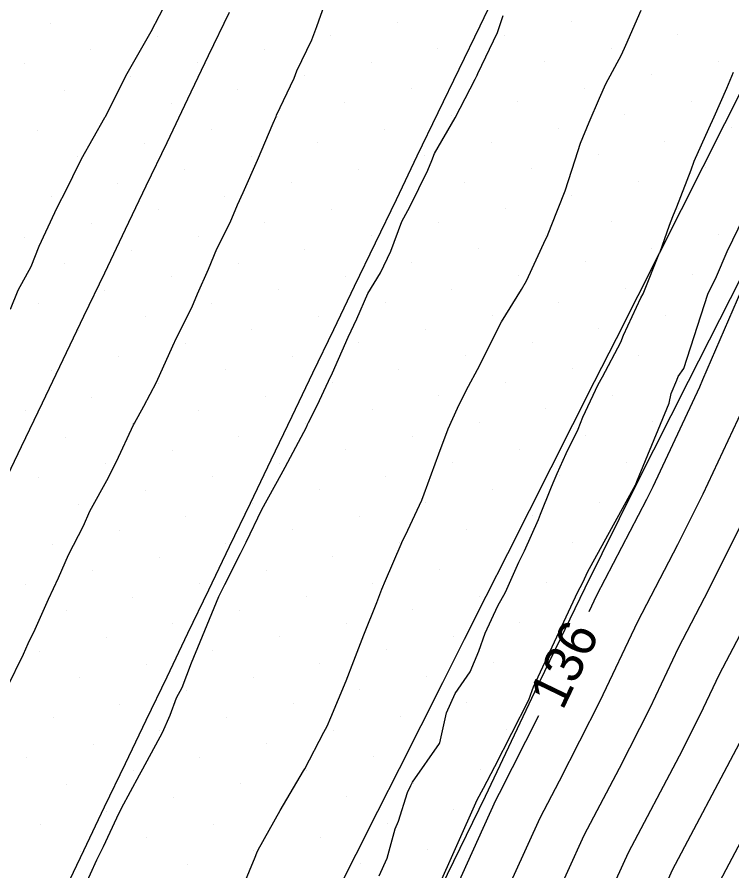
# Model space of a CAD drawing. Extents: x 2354170 to 2357230, y 866100 to 868290.
# Drawn here: x 2355299.04 to 2355336.18, y 866182.67 to 866227.01 of the extents above; entities that cross this region are included whole.
import ezdxf

# ---------------------------------------------------------------- set-up
doc = ezdxf.new("R2010")
doc.units = 0
for name, color, linetype in [('Default', 7, 'Continuous'), ('DTM Contours Major', 7, 'Continuous'), ('DTM Contours Minor', 7, 'Continuous'), ('Exist DTM Breakline', 7, 'Continuous'), ('Exist DTM Scan Elevation Point', 7, 'Continuous'), ('Exist Roads EOP', 7, 'Continuous')]:
    doc.layers.add(name, color=color, linetype=linetype)

msp = doc.modelspace()

# ---------------------------------------------------------------- linework, layer by layer
at = {"layer": 'Default'}
for points in [[(2355310.526, 866181.268), (2355311.406, 866183.39), (2355311.5, 866183.621), (2355311.572, 866183.777), (2355312.716, 866185.814), (2355312.716, 866185.815), (2355312.719, 866185.82), (2355313.92, 866187.864), (2355313.985, 866187.972), (2355314.976, 866189.883), (2355315.159, 866190.193), (2355315.341, 866190.64), (2355316.146, 866192.538), (2355316.547, 866193.576), (2355317.062, 866194.93), (2355317.734, 866196.607), (2355317.993, 866197.311), (2355318.192, 866197.754), (2355319.001, 866199.642), (2355319.04, 866199.731), (2355319.351, 866200.374), (2355320.08, 866201.925), (2355320.191, 866202.258), (2355320.963, 866204.339), (2355321.438, 866205.631), (2355321.926, 866206.7), (2355322.373, 866207.626), (2355323.078, 866208.935), (2355323.43, 866209.645), (2355324.214, 866211.181), (2355325.247, 866212.865), (2355325.516, 866213.318), (2355326.518, 866215.487), (2355326.576, 866215.614), (2355326.794, 866216.155), (2355327.514, 866217.991), (2355328.038, 866219.604), (2355328.321, 866220.455), (2355328.771, 866221.557), (2355329.295, 866222.807), (2355329.638, 866223.538), (2355330.443, 866225.046), (2355330.668, 866225.552), (2355331.46, 866227.37)], [(2355302.536, 866181.795), (2355303.179, 866183.242), (2355303.537, 866183.949), (2355304.224, 866185.437), (2355304.471, 866185.939), (2355305.397, 866187.659), (2355305.575, 866187.968), (2355306.592, 866189.866), (2355307.002, 866190.77), (2355307.326, 866191.659), (2355307.621, 866192.195), (2355308.104, 866193.483), (2355308.561, 866194.574), (2355308.921, 866195.458), (2355309.53, 866196.916), (2355309.835, 866197.552), (2355310.649, 866199.154), (2355310.948, 866199.744), (2355311.759, 866201.436), (2355312.772, 866203.254), (2355312.967, 866203.634), (2355314.074, 866205.722), (2355314.138, 866205.857), (2355314.184, 866205.958), (2355314.642, 866206.849), (2355315.219, 866208.113), (2355315.428, 866208.54), (2355316.242, 866210.389), (2355316.702, 866211.344), (2355317.275, 866212.665), (2355317.918, 866213.732), (2355318.457, 866214.861), (2355319.029, 866216.399), (2355319.444, 866217.165), (2355320.376, 866219.069), (2355320.596, 866219.57), (2355320.734, 866219.92), (2355321.802, 866221.77), (2355322.844, 866223.777), (2355322.952, 866223.996), (2355322.987, 866224.082), (2355324.006, 866226.206), (2355324.296, 866227.086)], [(2355317.852, 866182.417), (2355318.274, 866183.338), (2355318.688, 866184.861), (2355318.866, 866185.263), (2355319.333, 866186.754), (2355319.504, 866187.114), (2355319.587, 866187.284), (2355320.993, 866189.291), (2355321.008, 866189.325), (2355321.358, 866190.877), (2355321.81, 866191.894), (2355322.582, 866193.01), (2355323.029, 866194.081), (2355323.367, 866195.017), (2355324.015, 866196.443), (2355324.417, 866197.154), (2355325.109, 866198.713), (2355325.402, 866199.299), (2355326.126, 866200.923), (2355326.243, 866201.198), (2355326.768, 866202.523), (2355326.888, 866202.818), (2355327.099, 866203.309), (2355327.579, 866204.35), (2355328.198, 866205.605), (2355328.438, 866206.237), (2355329.227, 866207.928), (2355329.464, 866208.329), (2355330.416, 866210.123), (2355330.554, 866210.49), (2355331.453, 866212.423), (2355331.564, 866212.636), (2355332.427, 866214.761), (2355332.427, 866214.762), (2355332.431, 866214.77), (2355332.942, 866216.198), (2355333.118, 866216.652), (2355333.315, 866217.15), (2355334.057, 866219.086), (2355334.226, 866219.529), (2355334.976, 866221.218), (2355335.263, 866221.828), (2355335.914, 866223.317), (2355336.267, 866224.156)], [(2355336.901, 866213.372), (2355334.654, 866208.18), (2355334.504, 866207.794), (2355332.067, 866202.61), (2355331.743, 866201.96), (2355329.15, 866196.968), (2355328.75, 866196.128)], [(2355336.747, 866206.664), (2355334.663, 866202.232), (2355333.357, 866199.614), (2355331.273, 866195.602), (2355329.315, 866191.488), (2355327.207, 866187.342), (2355326.195, 866185.422), (2355324.161, 866180.938), (2355323.093, 866178.3), (2355321.552, 866174.08), (2355319.574, 866170.297), (2355318.414, 866168.236), (2355316.909, 866163.822), (2355315.349, 866159.479), (2355313.883, 866155.872), (2355312.449, 866152.586), (2355312.315, 866152.288), (2355311.629, 866151.037), (2355309.433, 866151.983), (2355303.877, 866154.461), (2355303.055, 866154.169), (2355295.967, 866157.349)], [(2355337.259, 866201.854), (2355334.972, 866197.269), (2355333.397, 866194.235), (2355331.916, 866191.125), (2355330.323, 866187.991), (2355328.491, 866184.519), (2355326.797, 866180.782), (2355324.906, 866176.114), (2355323.771, 866173.005), (2355322.314, 866170.219), (2355320.402, 866166.82), (2355319.156, 866163.165), (2355316.779, 866156.549), (2355315.766, 866154.057), (2355314.775, 866151.786), (2355314.683, 866151.581), (2355313.702, 866149.79), (2355311.754, 866150.63), (2355306.826, 866152.827), (2355305.803, 866152.464), (2355299.062, 866155.489)], [(2355336.587, 866194.923), (2355335.52, 866192.868), (2355334.517, 866190.762), (2355333.438, 866188.64), (2355330.788, 866183.615), (2355329.432, 866180.626), (2355326.719, 866173.927), (2355325.99, 866171.931), (2355325.054, 866170.141), (2355322.39, 866165.404), (2355321.402, 866162.508), (2355318.209, 866153.619), (2355317.649, 866152.242), (2355317.34, 866151.533)], [(2355326.142, 866190.725), (2355324.092, 866186.693), (2355323.898, 866186.326), (2355321.526, 866181.094), (2355321.28, 866180.486), (2355319.333, 866175.155), (2355316.833, 866170.375), (2355316.426, 866169.652), (2355314.663, 866164.478), (2355313.919, 866162.409), (2355312, 866157.687), (2355310.122, 866153.385), (2355309.946, 866152.996), (2355309.557, 866152.284), (2355307.113, 866153.337), (2355300.929, 866156.094), (2355300.307, 866155.874), (2355292.872, 866159.209)], [(2355339.669, 866189.937), (2355335.381, 866181.808), (2355334.703, 866180.313), (2355330.902, 866170.927), (2355330.454, 866170.001), (2355330.346, 866169.63), (2355329.975, 866168.99), (2355326.365, 866162.572), (2355325.895, 866161.194), (2355322.939, 866152.965), (2355321.852, 866150.001), (2355321.337, 866148.638), (2355319.92, 866146.049), (2355318.716, 866146.568), (2355315.671, 866147.926), (2355314.047, 866147.35), (2355308.347, 866149.908)], [(2355336.554, 866189.288), (2355333.085, 866182.712), (2355332.068, 866180.469), (2355328.532, 866171.741), (2355328.209, 866170.856), (2355327.795, 866170.063), (2355324.377, 866163.988), (2355323.649, 866161.851), (2355319.639, 866150.689), (2355319.533, 866150.427), (2355319.429, 866150.188), (2355319.419, 866150.167), (2355317.847, 866147.296), (2355316.395, 866147.922), (2355312.723, 866149.56), (2355311.299, 866149.055), (2355305.252, 866151.768)]]:
    msp.add_lwpolyline(points, dxfattribs=at)
at = {"layer": 'DTM Contours Major'}
msp.add_lwpolyline([(2355336.587, 866194.923), (2355335.52, 866192.868), (2355334.517, 866190.762), (2355333.438, 866188.64), (2355330.788, 866183.615), (2355329.432, 866180.626), (2355326.719, 866173.927), (2355325.99, 866171.931), (2355325.054, 866170.141), (2355322.39, 866165.404), (2355321.402, 866162.508), (2355318.209, 866153.619), (2355317.649, 866152.242), (2355317.34, 866151.533)], dxfattribs=at)
at = {"layer": 'DTM Contours Minor'}
for points in [[(2355306.855, 866227.918), (2355305.988, 866226.237), (2355304.877, 866224.304), (2355304.746, 866224.061), (2355303.772, 866222.135), (2355303.63, 866221.849), (2355303.612, 866221.814), (2355303.589, 866221.774), (2355302.369, 866219.639), (2355301.468, 866217.801), (2355301.245, 866217.384), (2355300.983, 866216.851), (2355300.178, 866215.093), (2355299.753, 866214.034), (2355299.085, 866212.818), (2355298.675, 866211.82)], [(2355298.527, 866192.204), (2355299.37, 866193.921), (2355299.613, 866194.483), (2355299.975, 866195.227), (2355300.675, 866196.778), (2355301.199, 866197.901), (2355301.713, 866199.089), (2355302.489, 866200.6), (2355302.824, 866201.352), (2355303.785, 866203.094), (2355304.015, 866203.562), (2355304.202, 866203.925), (2355305.098, 866205.843), (2355305.138, 866205.92), (2355305.622, 866206.807), (2355306.292, 866208.05), (2355307.143, 866209.936), (2355307.331, 866210.36), (2355308.115, 866211.938), (2355308.412, 866212.643), (2355308.985, 866213.919), (2355309.425, 866214.97), (2355310.107, 866216.34), (2355310.499, 866217.258), (2355310.782, 866217.894), (2355311.53, 866219.573), (2355312.347, 866221.503), (2355312.503, 866221.852), (2355312.526, 866221.911), (2355313.436, 866223.846), (2355313.574, 866224.216), (2355314.35, 866225.836), (2355314.612, 866226.527), (2355315.02, 866227.65)], [(2355320.84, 866181.63), (2355322.952, 866186.367), (2355323.278, 866186.976), (2355323.86, 866188.089), (2355325.632, 866191.561), (2355325.799, 866192.051), (2355325.869, 866192.236), (2355328.177, 866197.171), (2355328.304, 866197.396), (2355328.453, 866197.687), (2355328.677, 866198.18), (2355331.18, 866202.721), (2355331.199, 866202.758), (2355331.251, 866202.895), (2355332.916, 866206.961), (2355333.031, 866207.458), (2355333.32, 866208.154), (2355333.382, 866208.354), (2355333.682, 866208.764), (2355334.94, 866212.618), (2355335.378, 866213.533), (2355335.932, 866214.831), (2355336.806, 866216.619)]]:
    msp.add_lwpolyline(points, dxfattribs=at)
at = {"layer": 'Exist DTM Breakline'}
for points in [[(2355301.434, 866181.487), (2355302.513, 866183.742), (2355303.593, 866185.997), (2355304.674, 866188.251), (2355305.756, 866190.504), (2355306.838, 866192.758), (2355307.921, 866195.011), (2355309.004, 866197.265), (2355310.087, 866199.518), (2355311.169, 866201.772), (2355312.251, 866204.025), (2355313.334, 866206.279), (2355314.416, 866208.532), (2355315.499, 866210.786), (2355316.581, 866213.039), (2355317.665, 866215.292), (2355318.749, 866217.545), (2355319.834, 866219.797), (2355320.92, 866222.049), (2355322.007, 866224.3), (2355323.095, 866226.551), (2355324.184, 866228.802)], [(2355288.506, 866182.156), (2355289.58, 866184.414), (2355290.654, 866186.671), (2355291.729, 866188.929), (2355292.803, 866191.186), (2355293.882, 866193.441), (2355294.961, 866195.696), (2355296.041, 866197.951), (2355297.12, 866200.206), (2355298.199, 866202.461), (2355299.279, 866204.716), (2355300.358, 866206.971), (2355301.438, 866209.226), (2355302.517, 866211.481), (2355303.596, 866213.736), (2355304.676, 866215.991), (2355305.755, 866218.246), (2355306.834, 866220.501), (2355307.914, 866222.756), (2355308.993, 866225.011), (2355310.077, 866227.264)], [(2355336.927, 866223.691), (2355335.802, 866221.459), (2355334.676, 866219.226), (2355333.551, 866216.994), (2355332.426, 866214.761), (2355331.295, 866212.532), (2355330.164, 866210.302), (2355329.034, 866208.072), (2355327.903, 866205.843), (2355326.776, 866203.611), (2355325.65, 866201.379), (2355324.523, 866199.147), (2355323.397, 866196.915), (2355322.273, 866194.682), (2355321.15, 866192.449), (2355320.026, 866190.215), (2355318.903, 866187.982), (2355317.775, 866185.751), (2355316.647, 866183.52), (2355315.519, 866181.289)]]:
    msp.add_lwpolyline(points, dxfattribs=at)
at = {"layer": 'Exist DTM Scan Elevation Point'}
for p, q in [((2355300.785, 866226.682), (2355300.785, 866226.682)), ((2355318.813, 866226.745), (2355318.813, 866226.745)), ((2355327.826, 866226.777), (2355327.826, 866226.777)), ((2355315.348, 866226.04), (2355315.348, 866226.04)), ((2355324.362, 866226.071), (2355324.362, 866226.071)), ((2355333.376, 866226.103), (2355333.376, 866226.103)), ((2355306.334, 866226.008), (2355306.334, 866226.008)), ((2355302.87, 866225.302), (2355302.87, 866225.302)), ((2355311.884, 866225.334), (2355311.884, 866225.334)), ((2355320.898, 866225.366), (2355320.898, 866225.366)), ((2355329.911, 866225.398), (2355329.911, 866225.398)), ((2355335.461, 866224.724), (2355335.461, 866224.724)), ((2355299.405, 866224.597), (2355299.405, 866224.597)), ((2355308.419, 866224.629), (2355308.419, 866224.629)), ((2355317.433, 866224.66), (2355317.433, 866224.66)), ((2355326.447, 866224.692), (2355326.447, 866224.692)), ((2355304.955, 866223.923), (2355304.955, 866223.923)), ((2355313.969, 866223.955), (2355313.969, 866223.955)), ((2355322.983, 866223.986), (2355322.983, 866223.986)), ((2355331.996, 866224.018), (2355331.996, 866224.018)), ((2355301.49, 866223.217), (2355301.49, 866223.217)), ((2355310.504, 866223.249), (2355310.504, 866223.249)), ((2355319.518, 866223.281), (2355319.518, 866223.281)), ((2355328.532, 866223.313), (2355328.532, 866223.313)), ((2355307.04, 866222.544), (2355307.04, 866222.544)), ((2355316.054, 866222.575), (2355316.054, 866222.575)), ((2355325.068, 866222.607), (2355325.068, 866222.607)), ((2355334.081, 866222.639), (2355334.081, 866222.639)), ((2355303.575, 866221.838), (2355303.575, 866221.838)), ((2355312.589, 866221.87), (2355312.589, 866221.87)), ((2355321.603, 866221.901), (2355321.603, 866221.901)), ((2355330.617, 866221.933), (2355330.617, 866221.933)), ((2355309.125, 866221.164), (2355309.125, 866221.164)), ((2355318.139, 866221.196), (2355318.139, 866221.196)), ((2355327.153, 866221.228), (2355327.153, 866221.228)), ((2355336.166, 866221.259), (2355336.166, 866221.259)), ((2355300.111, 866221.133), (2355300.111, 866221.133)), ((2355305.66, 866220.459), (2355305.66, 866220.459)), ((2355314.674, 866220.49), (2355314.674, 866220.49)), ((2355323.688, 866220.522), (2355323.688, 866220.522)), ((2355332.702, 866220.554), (2355332.702, 866220.554)), ((2355329.238, 866219.848), (2355329.238, 866219.848)), ((2355302.196, 866219.753), (2355302.196, 866219.753)), ((2355311.21, 866219.785), (2355311.21, 866219.785)), ((2355320.224, 866219.816), (2355320.224, 866219.816)), ((2355307.745, 866219.079), (2355307.745, 866219.079)), ((2355316.759, 866219.111), (2355316.759, 866219.111)), ((2355325.773, 866219.143), (2355325.773, 866219.143)), ((2355334.787, 866219.174), (2355334.787, 866219.174)), ((2355304.281, 866218.374), (2355304.281, 866218.374)), ((2355313.295, 866218.405), (2355313.295, 866218.405)), ((2355322.309, 866218.437), (2355322.309, 866218.437)), ((2355331.322, 866218.469), (2355331.322, 866218.469)), ((2355300.817, 866217.668), (2355300.817, 866217.668)), ((2355309.83, 866217.7), (2355309.83, 866217.7)), ((2355327.858, 866217.763), (2355327.858, 866217.763)), ((2355306.366, 866216.994), (2355306.366, 866216.994)), ((2355315.38, 866217.026), (2355315.38, 866217.026)), ((2355324.394, 866217.058), (2355324.394, 866217.058)), ((2355333.407, 866217.089), (2355333.407, 866217.089)), ((2355302.902, 866216.289), (2355302.902, 866216.289)), ((2355311.915, 866216.32), (2355311.915, 866216.32)), ((2355320.929, 866216.352), (2355320.929, 866216.352)), ((2355329.943, 866216.384), (2355329.943, 866216.384)), ((2355299.437, 866215.583), (2355299.437, 866215.583)), ((2355308.451, 866215.615), (2355308.451, 866215.615)), ((2355317.465, 866215.646), (2355317.465, 866215.646)), ((2355326.479, 866215.678), (2355326.479, 866215.678)), ((2355335.492, 866215.71), (2355335.492, 866215.71)), ((2355314, 866214.941), (2355314, 866214.941)), ((2355323.014, 866214.973), (2355323.014, 866214.973)), ((2355332.028, 866215.004), (2355332.028, 866215.004)), ((2355304.987, 866214.909), (2355304.987, 866214.909)), ((2355301.522, 866214.204), (2355301.522, 866214.204)), ((2355310.536, 866214.235), (2355310.536, 866214.235)), ((2355319.55, 866214.267), (2355319.55, 866214.267)), ((2355328.564, 866214.299), (2355328.564, 866214.299)), ((2355334.113, 866213.625), (2355334.113, 866213.625)), ((2355307.072, 866213.53), (2355307.072, 866213.53)), ((2355316.085, 866213.561), (2355316.085, 866213.561)), ((2355325.099, 866213.593), (2355325.099, 866213.593)), ((2355303.607, 866212.824), (2355303.607, 866212.824)), ((2355312.621, 866212.856), (2355312.621, 866212.856)), ((2355321.635, 866212.888), (2355321.635, 866212.888)), ((2355330.649, 866212.919), (2355330.649, 866212.919)), ((2355300.143, 866212.119), (2355300.143, 866212.119)), ((2355309.157, 866212.15), (2355309.157, 866212.15)), ((2355318.17, 866212.182), (2355318.17, 866212.182)), ((2355327.184, 866212.214), (2355327.184, 866212.214)), ((2355305.692, 866211.445), (2355305.692, 866211.445)), ((2355314.706, 866211.476), (2355314.706, 866211.476)), ((2355323.72, 866211.508), (2355323.72, 866211.508)), ((2355332.734, 866211.54), (2355332.734, 866211.54)), ((2355302.228, 866210.739), (2355302.228, 866210.739)), ((2355311.242, 866210.771), (2355311.242, 866210.771)), ((2355320.255, 866210.803), (2355320.255, 866210.803)), ((2355329.269, 866210.834), (2355329.269, 866210.834)), ((2355307.777, 866210.065), (2355307.777, 866210.065)), ((2355316.791, 866210.097), (2355316.791, 866210.097)), ((2355325.805, 866210.129), (2355325.805, 866210.129)), ((2355304.313, 866209.36), (2355304.313, 866209.36)), ((2355313.327, 866209.392), (2355313.327, 866209.392)), ((2355322.34, 866209.423), (2355322.34, 866209.423)), ((2355331.354, 866209.455), (2355331.354, 866209.455)), ((2355327.89, 866208.749), (2355327.89, 866208.749)), ((2355300.848, 866208.654), (2355300.848, 866208.654)), ((2355309.862, 866208.686), (2355309.862, 866208.686)), ((2355318.876, 866208.718), (2355318.876, 866208.718)), ((2355306.398, 866207.98), (2355306.398, 866207.98)), ((2355315.412, 866208.012), (2355315.412, 866208.012)), ((2355324.425, 866208.044), (2355324.425, 866208.044)), ((2355333.439, 866208.075), (2355333.439, 866208.075)), ((2355302.933, 866207.275), (2355302.933, 866207.275)), ((2355311.947, 866207.307), (2355311.947, 866207.307)), ((2355320.961, 866207.338), (2355320.961, 866207.338)), ((2355329.975, 866207.37), (2355329.975, 866207.37)), ((2355299.469, 866206.569), (2355299.469, 866206.569)), ((2355308.483, 866206.601), (2355308.483, 866206.601)), ((2355317.497, 866206.633), (2355317.497, 866206.633)), ((2355326.51, 866206.664), (2355326.51, 866206.664)), ((2355305.018, 866205.895), (2355305.018, 866205.895)), ((2355314.032, 866205.927), (2355314.032, 866205.927)), ((2355323.046, 866205.959), (2355323.046, 866205.959)), ((2355332.06, 866205.99), (2355332.06, 866205.99)), ((2355301.554, 866205.19), (2355301.554, 866205.19)), ((2355310.568, 866205.222), (2355310.568, 866205.222)), ((2355319.581, 866205.253), (2355319.581, 866205.253)), ((2355328.595, 866205.285), (2355328.595, 866205.285)), ((2355307.103, 866204.516), (2355307.103, 866204.516)), ((2355316.117, 866204.548), (2355316.117, 866204.548)), ((2355325.131, 866204.579), (2355325.131, 866204.579)), ((2355321.666, 866203.874), (2355321.666, 866203.874)), ((2355330.68, 866203.905), (2355330.68, 866203.905)), ((2355303.639, 866203.81), (2355303.639, 866203.81)), ((2355312.653, 866203.842), (2355312.653, 866203.842)), ((2355300.174, 866203.105), (2355300.174, 866203.105)), ((2355309.188, 866203.137), (2355309.188, 866203.137)), ((2355318.202, 866203.168), (2355318.202, 866203.168)), ((2355327.216, 866203.2), (2355327.216, 866203.2)), ((2355305.724, 866202.431), (2355305.724, 866202.431)), ((2355314.738, 866202.463), (2355314.738, 866202.463)), ((2355323.751, 866202.494), (2355323.751, 866202.494)), ((2355302.259, 866201.725), (2355302.259, 866201.725)), ((2355311.273, 866201.757), (2355311.273, 866201.757)), ((2355320.287, 866201.789), (2355320.287, 866201.789)), ((2355329.301, 866201.82), (2355329.301, 866201.82)), ((2355307.809, 866201.052), (2355307.809, 866201.052)), ((2355316.823, 866201.083), (2355316.823, 866201.083)), ((2355325.836, 866201.115), (2355325.836, 866201.115)), ((2355304.344, 866200.346), (2355304.344, 866200.346)), ((2355313.358, 866200.378), (2355313.358, 866200.378)), ((2355322.372, 866200.409), (2355322.372, 866200.409)), ((2355300.88, 866199.64), (2355300.88, 866199.64)), ((2355309.894, 866199.672), (2355309.894, 866199.672)), ((2355318.908, 866199.704), (2355318.908, 866199.704)), ((2355327.921, 866199.735), (2355327.921, 866199.735)), ((2355315.443, 866198.998), (2355315.443, 866198.998)), ((2355306.429, 866198.967), (2355306.429, 866198.967)), ((2355302.965, 866198.261), (2355302.965, 866198.261)), ((2355311.979, 866198.293), (2355311.979, 866198.293)), ((2355320.993, 866198.324), (2355320.993, 866198.324)), ((2355326.542, 866197.65), (2355326.542, 866197.65)), ((2355299.501, 866197.555), (2355299.501, 866197.555)), ((2355308.514, 866197.587), (2355308.514, 866197.587)), ((2355317.528, 866197.619), (2355317.528, 866197.619)), ((2355305.05, 866196.882), (2355305.05, 866196.882)), ((2355314.064, 866196.913), (2355314.064, 866196.913)), ((2355323.078, 866196.945), (2355323.078, 866196.945)), ((2355301.586, 866196.176), (2355301.586, 866196.176)), ((2355310.599, 866196.208), (2355310.599, 866196.208)), ((2355319.613, 866196.239), (2355319.613, 866196.239)), ((2355307.135, 866195.502), (2355307.135, 866195.502)), ((2355316.149, 866195.534), (2355316.149, 866195.534)), ((2355325.163, 866195.566), (2355325.163, 866195.566)), ((2355303.671, 866194.797), (2355303.671, 866194.797)), ((2355312.684, 866194.828), (2355312.684, 866194.828)), ((2355321.698, 866194.86), (2355321.698, 866194.86)), ((2355309.22, 866194.123), (2355309.22, 866194.123)), ((2355318.234, 866194.154), (2355318.234, 866194.154)), ((2355300.206, 866194.091), (2355300.206, 866194.091)), ((2355305.755, 866193.417), (2355305.755, 866193.417)), ((2355314.769, 866193.449), (2355314.769, 866193.449)), ((2355323.783, 866193.481), (2355323.783, 866193.481)), ((2355320.319, 866192.775), (2355320.319, 866192.775)), ((2355302.291, 866192.712), (2355302.291, 866192.712)), ((2355311.305, 866192.743), (2355311.305, 866192.743)), ((2355307.84, 866192.038), (2355307.84, 866192.038)), ((2355316.854, 866192.069), (2355316.854, 866192.069)), ((2355304.376, 866191.332), (2355304.376, 866191.332)), ((2355313.39, 866191.364), (2355313.39, 866191.364)), ((2355322.404, 866191.396), (2355322.404, 866191.396)), ((2355300.912, 866190.627), (2355300.912, 866190.627)), ((2355309.925, 866190.658), (2355309.925, 866190.658)), ((2355318.939, 866190.69), (2355318.939, 866190.69)), ((2355306.461, 866189.953), (2355306.461, 866189.953)), ((2355315.475, 866189.984), (2355315.475, 866189.984)), ((2355324.489, 866190.016), (2355324.489, 866190.016)), ((2355302.997, 866189.247), (2355302.997, 866189.247)), ((2355312.01, 866189.279), (2355312.01, 866189.279)), ((2355321.024, 866189.311), (2355321.024, 866189.311)), ((2355299.532, 866188.542), (2355299.532, 866188.542)), ((2355308.546, 866188.573), (2355308.546, 866188.573)), ((2355317.56, 866188.605), (2355317.56, 866188.605)), ((2355314.095, 866187.899), (2355314.095, 866187.899)), ((2355323.109, 866187.931), (2355323.109, 866187.931)), ((2355305.082, 866187.868), (2355305.082, 866187.868)), ((2355301.617, 866187.162), (2355301.617, 866187.162)), ((2355310.631, 866187.194), (2355310.631, 866187.194)), ((2355319.645, 866187.226), (2355319.645, 866187.226)), ((2355307.167, 866186.488), (2355307.167, 866186.488)), ((2355316.18, 866186.52), (2355316.18, 866186.52)), ((2355303.702, 866185.783), (2355303.702, 866185.783)), ((2355312.716, 866185.814), (2355312.716, 866185.814)), ((2355321.73, 866185.846), (2355321.73, 866185.846)), ((2355300.238, 866185.077), (2355300.238, 866185.077)), ((2355309.252, 866185.109), (2355309.252, 866185.109)), ((2355318.265, 866185.141), (2355318.265, 866185.141)), ((2355305.787, 866184.403), (2355305.787, 866184.403)), ((2355314.801, 866184.435), (2355314.801, 866184.435)), ((2355302.323, 866183.698), (2355302.323, 866183.698)), ((2355311.337, 866183.729), (2355311.337, 866183.729)), ((2355320.35, 866183.761), (2355320.35, 866183.761)), ((2355307.872, 866183.024), (2355307.872, 866183.024)), ((2355316.886, 866183.056), (2355316.886, 866183.056))]:
    msp.add_line(p, q, dxfattribs=at)
at = {"layer": 'Exist Roads EOP'}
msp.add_lwpolyline([(2355336.627, 866213.442), (2355333.912, 866208.092), (2355331.209, 866202.735), (2355328.537, 866197.363), (2355325.928, 866191.96), (2355323.355, 866186.54), (2355320.737, 866181.141), (2355318.061, 866175.77), (2355315.351, 866170.418), (2355312.617, 866165.077), (2355309.863, 866159.746), (2355307.085, 866154.428), (2355306.823, 866153.928)], dxfattribs=at)

# ---------------------------------------------------------------- texts
at = {"layer": 'Default'}
msp.add_text('136', height=2, rotation=64.2315, dxfattribs=at).set_placement((2355327.386, 866190.964))

doc.saveas('drawing.dxf')
